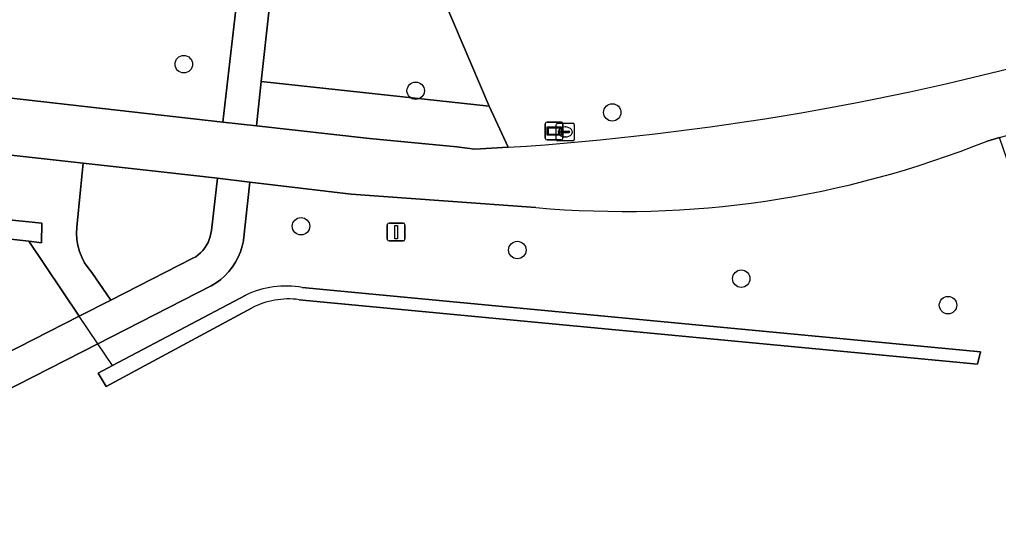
# Model space of a CAD drawing. Extents: x 160455 to 162082, y 388339 to 389736.
# Drawn here: x 161602.2 to 161657.1, y 388370.3 to 388399 of the extents above; entities that cross this region are included whole.
import ezdxf

# ---------------------------------------------------------------- set-up
doc = ezdxf.new("R2010")
doc.units = 0
for name, color, linetype in [('IMGEO_Berm_groen', 7, 'Continuous'), ('IMGEO_Boom', 7, 'Continuous'), ('IMGEO_Brandkraan', 7, 'Continuous'), ('IMGEO_Duiker', 7, 'Continuous'), ('IMGEO_Fietspad_gesloten', 7, 'Continuous'), ('IMGEO_Groenvoorziening', 7, 'Continuous'), ('IMGEO_Lichtmast', 7, 'Continuous'), ('IMGEO_Verklikker', 7, 'Continuous'), ('IMGEO_Voetpad_halfverhard', 7, 'Continuous'), ('IMGEO_Waterloop', 7, 'Continuous')]:
    doc.layers.add(name, color=color, linetype=linetype)

msp = doc.modelspace()

# ---------------------------------------------------------------- linework, layer by layer
at = {"layer": 'IMGEO_Berm_groen'}
for points in [[(161605.795, 388390.97), (161572.42, 388394.67), (161573.453, 388392.632), (161577.803, 388392.46), (161579.379, 388390.058), (161603.465, 388387.598), (161603.454, 388386.508), (161602.748, 388386.587), (161605.573, 388382.382), (161607.342, 388383.284), (161606.276, 388384.832), (161606.063, 388385.093), (161605.874, 388385.382), (161605.715, 388385.689), (161605.589, 388386.012), (161605.498, 388386.346), (161605.442, 388386.687), (161605.423, 388387.032), (161605.439, 388387.378), (161605.647, 388389.477)], [(161612.914, 388386.847), (161612.954, 388387.02), (161612.977, 388387.188), (161613.322, 388390.116), (161610.16, 388390.486), (161605.795, 388390.97), (161605.647, 388389.477), (161605.439, 388387.378), (161605.423, 388387.032), (161605.442, 388386.687), (161605.498, 388386.346), (161605.589, 388386.012), (161605.715, 388385.689), (161605.874, 388385.382), (161606.063, 388385.093), (161606.276, 388384.832), (161607.342, 388383.284), (161611.948, 388385.633), (161612.1, 388385.724), (161612.243, 388385.829), (161612.376, 388385.945), (161612.498, 388386.074), (161612.609, 388386.212), (161612.706, 388386.36), (161612.79, 388386.516), (161612.86, 388386.679)]]:
    msp.add_lwpolyline(points, close=True, dxfattribs=at)
for points in [[(161664.828, 388380.372), (161660.756, 388381.927), (161658.829, 388387.563), (161657.173, 388392.405), (161656.475, 388392.206)], [(161631.169, 388388.48), (161620.809, 388389.233), (161615.135, 388389.902), (161614.779, 388386.647), (161614.775, 388386.621), (161614.705, 388386.306), (161614.608, 388385.999), (161614.484, 388385.701), (161614.334, 388385.416), (161614.159, 388385.146), (161613.96, 388384.892), (161613.74, 388384.657), (161613.5, 388384.442), (161613.241, 388384.25), (161612.966, 388384.082), (161606.608, 388380.84), (161585.872, 388370.268)], [(161585.064, 388371.924), (161605.573, 388382.382), (161602.748, 388386.587), (161578.441, 388389.305)], [(161618.075, 388383.993), (161656.105, 388380.396), (161655.941, 388379.69), (161617.9, 388383.314)], [(161615.234, 388382.845), (161607.075, 388378.452), (161606.637, 388379.198), (161607.43, 388379.617), (161614.919, 388383.573)]]:
    msp.add_lwpolyline(points, dxfattribs=at)
for centre, radius, start, end in [((161636.08, 388442.923), 54.664, 264.8454, 291.9065), ((161617.135, 388378.989), 5.091, 79.3599, 115.8008), ((161617.31, 388378.858), 4.495, 82.4516, 117.503)]:
    msp.add_arc(centre, radius, start, end, dxfattribs=at)
at = {"layer": 'IMGEO_Boom'}
for centre in [(161611.432, 388396.514), (161624.435, 388395.025), (161635.455, 388393.811), (161618.004, 388387.43), (161630.131, 388386.095), (161642.688, 388384.493), (161654.281, 388383.007)]:
    msp.add_circle(centre, 0.489, dxfattribs=at)
at = {"layer": 'IMGEO_Brandkraan'}
for p, q in [((161632.319, 388392.287), (161632.319, 388393.139)), ((161632.394, 388393.213), (161633.246, 388393.213)), ((161633.32, 388393.139), (161633.32, 388392.287)), ((161632.578, 388392.707), (161632.578, 388392.719)), ((161633.016, 388392.67), (161632.618, 388392.67)), ((161632.621, 388392.756), (161633.019, 388392.756)), ((161632.807, 388392.993), (161632.832, 388392.993)), ((161633.062, 388392.719), (161633.062, 388392.707)), ((161633.246, 388392.213), (161632.394, 388392.213)), ((161632.83, 388392.433), (161632.805, 388392.433))]:
    msp.add_line(p, q, dxfattribs=at)
for points in [[(161632.319, 388392.287), (161632.319, 388393.139)], [(161632.394, 388393.213), (161633.246, 388393.213)], [(161633.32, 388393.139), (161633.32, 388392.287)], [(161633.246, 388392.213), (161632.394, 388392.213)]]:
    msp.add_lwpolyline(points, dxfattribs=at)
for centre, radius, start, end in [((161632.396, 388393.137), 0.0765, 91.552, 178.448), ((161632.396, 388393.137), 0.0765, 91.552, 178.448), ((161633.244, 388393.137), 0.0765, 1.552, 88.448), ((161633.244, 388393.137), 0.0765, 1.552, 88.448), ((161632.618, 388392.716), 0.0403, 85.8775, 175.7526), ((161632.615, 388392.706), 0.0366, 178.938, 274.7102), ((161633.019, 388392.713), 0.043, 264.8664, 352.4533), ((161633.023, 388392.718), 0.0386, 1.7309, 96.639), ((161632.396, 388392.289), 0.0765, 181.552, 268.448), ((161632.396, 388392.289), 0.0765, 181.552, 268.448), ((161633.244, 388392.289), 0.0765, 271.552, 358.448), ((161633.244, 388392.289), 0.0765, 271.552, 358.448)]:
    msp.add_arc(centre, radius, start, end, dxfattribs=at)
for centre, major_axis, ratio, start_param, end_param in [((161632.806, 388392.713), (-0.387, 0.002), 0.722429, 4.712389, 7.853982), ((161632.831, 388392.713), (-0.39, 0.002), 0.717154, 1.570796, 4.712389)]:
    msp.add_ellipse(centre, major_axis=major_axis, ratio=ratio, start_param=start_param, end_param=end_param, dxfattribs=at)
at = {"layer": 'IMGEO_Duiker'}
msp.add_lwpolyline([(161607.43, 388379.617), (161606.608, 388380.84), (161605.573, 388382.382), (161602.748, 388386.587)], dxfattribs=at)
at = {"layer": 'IMGEO_Fietspad_gesloten'}
for points in [[(161629.62, 388391.853), (161627.747, 388391.743), (161626.738, 388391.885), (161621.84, 388392.345), (161615.504, 388393.058), (161613.619, 388393.27), (161595.658, 388395.291)], [(161572.42, 388394.67), (161605.795, 388390.97), (161610.16, 388390.486), (161613.322, 388390.116), (161615.135, 388389.902), (161620.809, 388389.233), (161631.169, 388388.48)], [(161656.475, 388392.206), (161657.173, 388392.405), (161661.317, 388393.586)]]:
    msp.add_lwpolyline(points, dxfattribs=at)
for centre, radius, start, end in [((161619.589, 388547.179), 155.649, 273.69509, 285.88069), ((161636.08, 388442.923), 54.664, 264.8454, 291.9065)]:
    msp.add_arc(centre, radius, start, end, dxfattribs=at)
at = {"layer": 'IMGEO_Groenvoorziening'}
for points in [[(161642.101, 388416.066), (161638.1, 388423.52), (161635.854, 388427.849), (161631.921, 388425.839), (161630.192, 388428.807), (161620.982, 388424.116), (161610.667, 388418.758), (161604.685, 388415.682), (161590.543, 388408.393), (161586.526, 388406.321), (161596.363, 388399.887), (161596.037, 388397.764), (161595.658, 388395.291), (161613.619, 388393.27), (161614.526, 388401.047)], [(161647.593, 388416.857), (161638.7, 388412.271), (161640.986, 388407.828), (161626.019, 388400.139), (161628.556, 388394.154), (161629.62, 388391.853)], [(161616.23, 388399.771), (161615.773, 388395.543), (161628.556, 388394.154), (161626.019, 388400.139)]]:
    msp.add_lwpolyline(points, dxfattribs=at)
msp.add_lwpolyline([(161629.62, 388391.853), (161628.556, 388394.154), (161615.773, 388395.543), (161615.504, 388393.058), (161621.84, 388392.345), (161626.738, 388391.885), (161627.747, 388391.743)], close=True, dxfattribs=at)
msp.add_arc((161619.589, 388547.179), 155.649, 273.69509, 285.88069, dxfattribs=at)
at = {"layer": 'IMGEO_Lichtmast'}
for p, q in [((161622.839, 388386.705), (161622.839, 388387.505)), ((161622.839, 388387.505), (161622.839, 388386.705)), ((161622.939, 388387.605), (161623.729, 388387.605)), ((161623.729, 388387.605), (161622.939, 388387.605)), ((161623.829, 388387.505), (161623.829, 388386.705)), ((161623.829, 388386.705), (161623.829, 388387.505)), ((161623.729, 388386.605), (161622.939, 388386.605)), ((161622.939, 388386.605), (161623.729, 388386.605))]:
    msp.add_line(p, q, dxfattribs=at)
msp.add_lwpolyline([(161623.259, 388387.48), (161623.409, 388387.48), (161623.409, 388386.73), (161623.259, 388386.73), (161623.259, 388387.48)], dxfattribs=at)
for centre, start, end in [((161622.939, 388387.505), 90, 180), ((161622.939, 388387.505), 90, 180), ((161623.729, 388387.505), 0, 90), ((161623.729, 388387.505), 360, 90), ((161622.939, 388386.705), 180, 270), ((161622.939, 388386.705), 180, 270), ((161623.729, 388386.705), 270, 0), ((161623.729, 388386.705), 270, 0)]:
    msp.add_arc(centre, 0.1, start, end, dxfattribs=at)
at = {"layer": 'IMGEO_Verklikker'}
for p, q in [((161631.699, 388392.367), (161631.699, 388393.167)), ((161631.699, 388393.167), (161631.699, 388392.367)), ((161631.799, 388393.267), (161632.589, 388393.267)), ((161632.589, 388393.267), (161631.799, 388393.267)), ((161632.689, 388393.167), (161632.689, 388392.367)), ((161632.689, 388392.367), (161632.689, 388393.167)), ((161632.589, 388392.267), (161631.799, 388392.267)), ((161631.799, 388392.267), (161632.589, 388392.267))]:
    msp.add_line(p, q, dxfattribs=at)
for points in [[(161631.8, 388392.999), (161632.588, 388392.999), (161632.588, 388392.535), (161631.8, 388392.535), (161631.8, 388392.999)], [(161631.865, 388392.934), (161631.865, 388392.6), (161632.523, 388392.6), (161632.523, 388392.934), (161631.865, 388392.934)]]:
    msp.add_lwpolyline(points, dxfattribs=at)
for centre, start, end in [((161631.799, 388393.167), 90, 180), ((161631.799, 388393.167), 90, 180), ((161632.589, 388393.167), 0, 90), ((161632.589, 388393.167), 360, 90), ((161631.799, 388392.367), 180, 270), ((161631.799, 388392.367), 180, 270), ((161632.589, 388392.367), 270, 0), ((161632.589, 388392.367), 270, 0)]:
    msp.add_arc(centre, 0.1, start, end, dxfattribs=at)
at = {"layer": 'IMGEO_Voetpad_halfverhard'}
for points in [[(161614.526, 388401.047), (161613.619, 388393.27), (161615.504, 388393.058), (161615.773, 388395.543), (161616.23, 388399.771)], [(161606.608, 388380.84), (161612.966, 388384.082), (161613.241, 388384.25), (161613.5, 388384.442), (161613.74, 388384.657), (161613.96, 388384.892), (161614.159, 388385.146), (161614.334, 388385.416), (161614.484, 388385.701), (161614.608, 388385.999), (161614.705, 388386.306), (161614.775, 388386.621), (161614.779, 388386.647), (161615.135, 388389.902), (161613.322, 388390.116), (161612.977, 388387.188), (161612.954, 388387.02), (161612.914, 388386.847), (161612.86, 388386.679), (161612.79, 388386.516), (161612.706, 388386.36), (161612.609, 388386.212), (161612.498, 388386.074), (161612.376, 388385.945), (161612.243, 388385.829), (161612.1, 388385.724), (161611.948, 388385.633), (161607.342, 388383.284), (161605.573, 388382.382), (161585.064, 388371.924)], [(161585.872, 388370.268), (161606.608, 388380.84)]]:
    msp.add_lwpolyline(points, dxfattribs=at)
at = {"layer": 'IMGEO_Waterloop'}
msp.add_lwpolyline([(161602.748, 388386.587), (161603.454, 388386.508), (161603.465, 388387.598), (161579.379, 388390.058), (161578.377, 388390.16), (161578.441, 388389.305)], close=True, dxfattribs=at)
for points in [[(161617.9, 388383.314), (161655.941, 388379.69), (161656.105, 388380.396), (161618.075, 388383.993)], [(161614.919, 388383.573), (161607.43, 388379.617), (161606.637, 388379.198), (161607.075, 388378.452), (161615.234, 388382.845)]]:
    msp.add_lwpolyline(points, dxfattribs=at)
for centre, radius, start, end in [((161617.135, 388378.989), 5.091, 79.3599, 115.8008), ((161617.31, 388378.858), 4.495, 82.4516, 117.503)]:
    msp.add_arc(centre, radius, start, end, dxfattribs=at)

doc.saveas('drawing.dxf')
